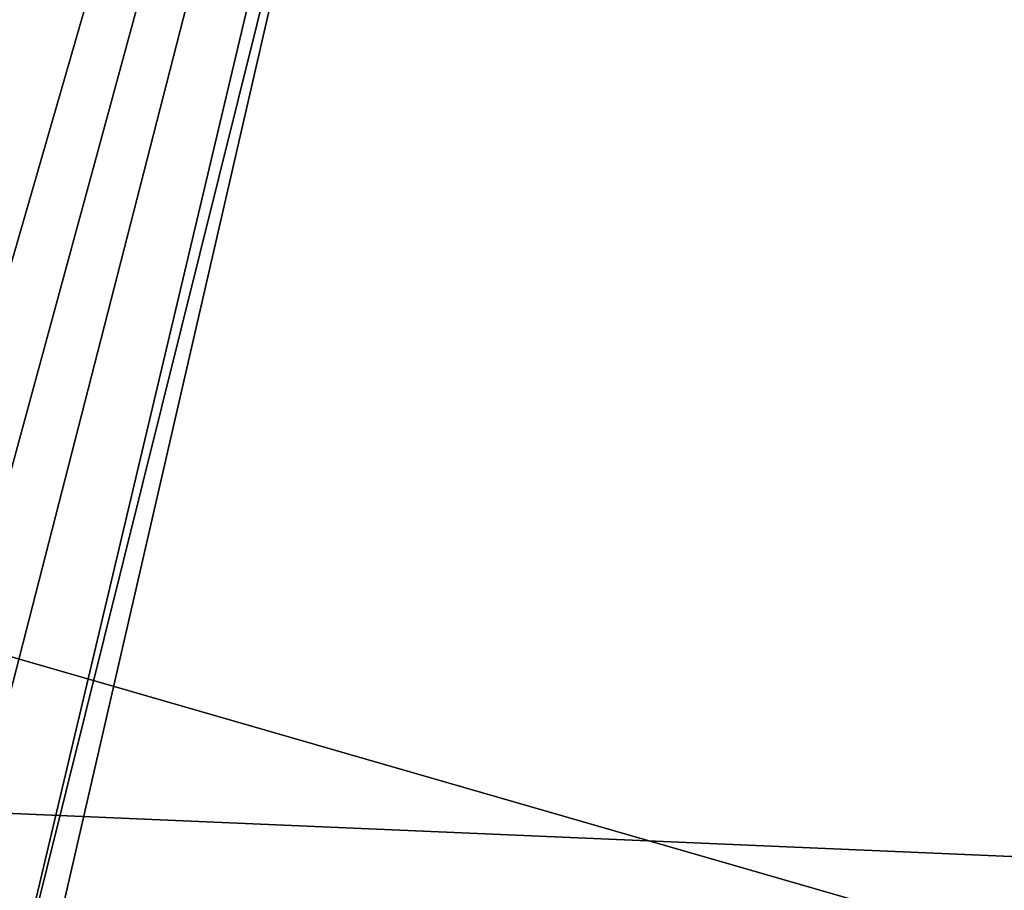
# Model space of a CAD drawing. Extents: x -252 to 252, y -10 to 1339.
# Tile 383 of 656: x 3.046 to 3.414, y 100.757 to 101.082. Entities that reach past the tile are written whole.
import ezdxf

# ---------------------------------------------------------------- set-up
doc = ezdxf.new("R2010")
doc.units = 0
doc.header["$LTSCALE"] = 52.148148
for name, color, linetype in [('112', 7, 'CONTINUOUS'), ('2788', 7, 'CONTINUOUS'), ('2789', 7, 'CONTINUOUS'), ('2797', 7, 'CONTINUOUS'), ('2799', 7, 'CONTINUOUS'), ('2808', 7, 'CONTINUOUS'), ('3672', 7, 'CONTINUOUS')]:
    doc.layers.add(name, color=color, linetype=linetype)

msp = doc.modelspace()

# ---------------------------------------------------------------- linework, layer by layer
at = {"layer": '112', "color": 7, "linetype": 'CONTINUOUS'}
for points in [[(-60, 97.03436, -8.89919), (-60, 103.5, -11), (90.15, 97.03436, -8.89919), (-60, 97.03436, -8.89919)], [(90.15, 103.5, 11), (-60, 97.03436, 8.89919), (90.15, 97.03436, 8.89919), (90.15, 103.5, 11)], [(90.15, 103.5, 11), (-60, 103.5, 11), (-60, 97.03436, 8.89919), (90.15, 103.5, 11)], [(-60, 103.5, -11), (90.15, 103.5, -11), (90.15, 97.03436, -8.89919), (-60, 103.5, -11)]]:
    msp.add_3dface(points, dxfattribs=at)
at = {"layer": '2788', "color": 7, "linetype": 'CONTINUOUS'}
for points in [[(0, 101.35832, -68.5), (5.03504, 101.54587, -68.5), (2.43518, 101.01916, -68.5), (0, 101.35832, -68.5)], [(5.03504, 101.54587, -68.5), (7.82212, 99.46474, -68.5), (2.43518, 101.01916, -68.5), (5.03504, 101.54587, -68.5)], [(2.43518, 101.01916, -68.5), (7.82212, 99.46474, -68.5), (4.88682, 99.94355, -68.5), (2.43518, 101.01916, -68.5)]]:
    msp.add_3dface(points, dxfattribs=at)
at = {"layer": '2789', "color": 7, "linetype": 'CONTINUOUS'}
for points in [[(-5.71762, 100.05181, -15.5), (3.40675, 101.32929, -15.5), (-3.09266, 101.4486, -15.5), (-5.71762, 100.05181, -15.5)], [(5.99033, 99.85104, -15.5), (3.40675, 101.32929, -15.5), (-5.71762, 100.05181, -15.5), (5.99033, 99.85104, -15.5)]]:
    msp.add_3dface(points, dxfattribs=at)
at = {"layer": '2797', "color": 7, "linetype": 'CONTINUOUS'}
for points in [[(2.56696, 102.5425, -25.70923), (3.40993, 102.26574, -26.34317), (2.73804, 100.85, -25.81633), (2.56696, 102.5425, -25.70923)], [(2.73804, 100.85, -25.81633), (3.40993, 102.26574, -26.34317), (2.81242, 100.84399, -25.86596), (2.73804, 100.85, -25.81633)], [(2.81242, 100.84399, -25.86596), (3.40993, 102.26574, -26.34317), (2.87737, 100.82723, -25.9109), (2.81242, 100.84399, -25.86596)], [(2.87737, 100.82723, -25.9109), (3.40993, 102.26574, -26.34317), (2.93175, 100.80139, -25.94971), (2.87737, 100.82723, -25.9109)], [(2.93175, 100.80139, -25.94971), (3.40993, 102.26574, -26.34317), (2.97711, 100.76551, -25.98293), (2.93175, 100.80139, -25.94971)], [(2.97711, 100.76551, -25.98293), (3.40993, 102.26574, -26.34317), (2.99582, 100.74335, -25.99687), (2.97711, 100.76551, -25.98293)], [(2.99582, 100.74335, -25.99687), (3.40993, 102.26574, -26.34317), (3.01232, 100.7151, -26.00927), (2.99582, 100.74335, -25.99687)], [(3.01232, 100.7151, -26.00927), (3.40993, 102.26574, -26.34317), (3.02702, 100.65, -26.02041), (3.01232, 100.7151, -26.00927)], [(3.02702, 100.6, -26.02041), (3.40993, 102.26574, -26.34317), (3.47366, 100.6, -26.40366), (3.02702, 100.6, -26.02041)], [(3.02702, 100.65, -26.02041), (3.40993, 102.26574, -26.34317), (3.02702, 100.6, -26.02041), (3.02702, 100.65, -26.02041)], [(3.40993, 102.26574, -26.34317), (4.11402, 101.9708, -27.15837), (3.47366, 100.6, -26.40366), (3.40993, 102.26574, -26.34317)]]:
    msp.add_3dface(points, dxfattribs=at)
at = {"layer": '2799', "color": 7, "linetype": 'CONTINUOUS'}
for points in [[(3.42736, 102.25913, -55.14049), (2.68715, 102.50833, -55.71654), (3.02702, 100.65, -55.47959), (3.42736, 102.25913, -55.14049)], [(3.47366, 100.6, -55.09634), (3.42736, 102.25913, -55.14049), (3.02702, 100.65, -55.47959), (3.47366, 100.6, -55.09634)]]:
    msp.add_3dface(points, dxfattribs=at)
at = {"layer": '2808', "color": 7, "linetype": 'CONTINUOUS'}
msp.add_3dface([(3.40675, 101.32929, -15.5), (5.99033, 99.85104, -15.5), (3.41754, 101.86127, -15.63397), (3.40675, 101.32929, -15.5)], dxfattribs=at)
at = {"layer": '3672', "color": 7, "linetype": 'CONTINUOUS'}
msp.add_3dface([(2.43518, 101.01916, -68.5), (4.88682, 99.94355, -68.5), (2.49498, 98.41623, -68.4), (2.43518, 101.01916, -68.5)], dxfattribs=at)

doc.saveas('drawing.dxf')
